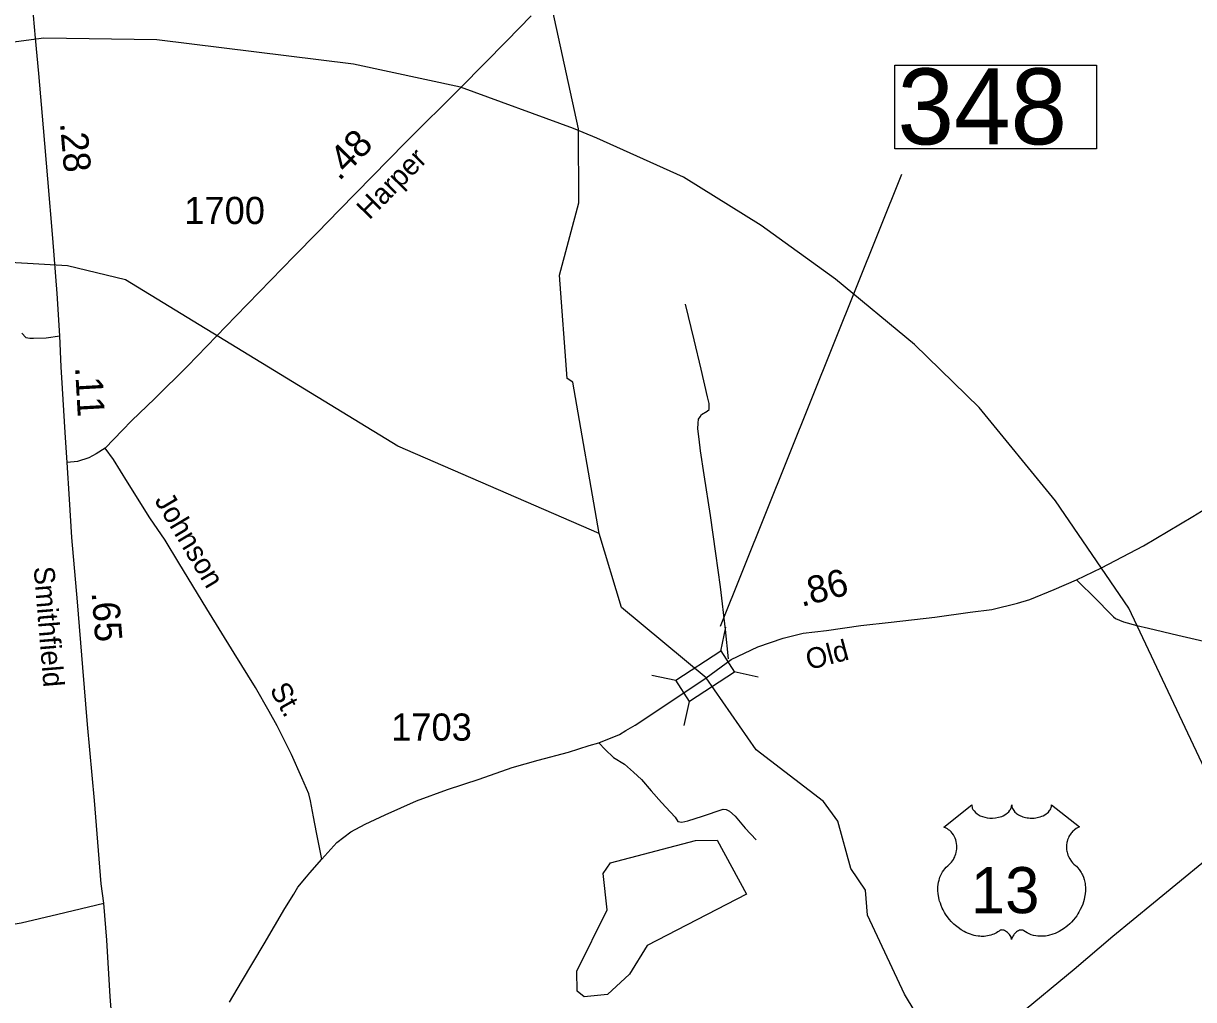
# Model space of a CAD drawing. Extents: x 2093524 to 2270757, y 289120 to 570408.
# Drawn here: x 2191918 to 2197310, y 548067 to 552563 of the extents above; entities that cross this region are included whole.
import ezdxf

# ---------------------------------------------------------------- set-up
doc = ezdxf.new("R2010")
doc.units = 0
for name, color, linetype in [('Exist Boundary Political City Limit New', 7, 'Continuous'), ('Exist Hydrographic Creek Single Shore', 7, 'Continuous'), ('Exist Hydrographic Misc Water Feature', 7, 'Continuous'), ('Exist Road Non-System Type 51', 7, 'Continuous'), ('Exist Road Non-System Type 51 Label', 7, 'Continuous'), ('Exist Road Primary US Attributed', 7, 'Continuous'), ('Exist Road Primary US Label', 7, 'Continuous'), ('Exist Road Primary US Mileage Hundredths English Label', 7, 'Continuous'), ('Exist Road Primary US Shield CELL', 7, 'Continuous'), ('Exist Road Primary US Shield Number Label', 7, 'Continuous'), ('Exist Road Secondary Mileage Hundredths English Label', 7, 'Continuous'), ('Exist Road Secondary Structure Standard Bridge CELL', 7, 'Continuous'), ('Exist Road Secondary Structure Standard Bridge Number Label', 7, 'Continuous'), ('Exist Road Secondary Type 51 Attributed', 7, 'Continuous'), ('Exist Road Secondary Type 51 Label', 7, 'Continuous'), ('Exist Road Secondary Type 51 Number Label', 7, 'Continuous'), ('Map Preparation Boundary City Limit Buffer Line', 7, 'Continuous')]:
    doc.layers.add(name, color=color, linetype=linetype)

msp = doc.modelspace()

# ---------------------------------------------------------------- linework, layer by layer
at = {"layer": 'Exist Boundary Political City Limit New'}
msp.add_lwpolyline([(2197387.8, 549073.2), (2197011.8, 549870), (2196674.5, 550364.5), (2196322, 550793.7), (2196024, 551084.2), (2195660.5, 551385.7), (2195318.5, 551632.4), (2194959.2, 551854.4), (2194560.2, 552035.4), (2194453.8, 552078.9), (2193932.8, 552270), (2193439.2, 552376.1), (2192532.5, 552488.4), (2192012, 552494.7), (2191581.8, 552438.4)], dxfattribs=at)
at = {"layer": 'Exist Hydrographic Creek Single Shore'}
for points in [[(2194571.6, 550213), (2194449.6, 550910.8), (2194424.5, 550927.7), (2194388.5, 551404.1), (2194477.4, 551736.8), (2194475.6, 552078), (2194217.4, 553260.8), (2194115.5, 553567.9), (2193999.5, 554659.2), (2193947.6, 554824.2), (2193737.4, 555189.3), (2193342.5, 555594.2), (2193216.8, 555734.1)], [(2195064.5, 549549.2), (2194673.5, 549873.1), (2194571.6, 550213)], [(2196586.6, 546629.9), (2196339.5, 547494.2), (2195977.6, 548092), (2195807.6, 548456.1), (2195798.6, 548571.2), (2195731.5, 548670.9), (2195671.5, 548888.6), (2195604.6, 548978.5), (2195294.6, 549217.7), (2195064.5, 549549.2)]]:
    msp.add_lwpolyline(points, dxfattribs=at)
at = {"layer": 'Exist Hydrographic Misc Water Feature'}
for points in [[(2194571.6, 550213), (2193643.5, 550615.5), (2192389.4, 551382), (2192122.4, 551446.5), (2191247.5, 551496.9), (2190838.4, 551613.4), (2190570.4, 551727), (2190142.4, 552165.4), (2190015.5, 552499.3), (2190014.5, 552738.8), (2190079.5, 552914.5), (2190426.4, 553317.6), (2190601.3, 553343.5), (2190884.5, 553321.4), (2191076.4, 553337.3), (2191133.5, 553421.4), (2191124.4, 553631.5), (2191081.4, 553704.5), (2190855.4, 553928.8), (2190160.5, 554497.2), (2190087.5, 554675.3)], [(2194502.5, 548079), (2194469.4, 548106), (2194468.4, 548197.8), (2194608.5, 548480.3), (2194590.4, 548648), (2194623.4, 548696.5), (2195014.5, 548800.2), (2195114.5, 548801.4), (2195249.5, 548552.7), (2194792.6, 548315.9), (2194710.6, 548183.1), (2194610.5, 548090), (2194502.5, 548079)]]:
    msp.add_lwpolyline(points, dxfattribs=at)
at = {"layer": 'Exist Road Non-System Type 51'}
for points in [[(2195166.5, 549635.7), (2195153.6, 549771.5), (2195130.2, 549967.4), (2195109.3, 550121.1), (2195084, 550296.8), (2195054.6, 550484.6), (2195038.1, 550594.5), (2195031.6, 550648.4), (2195025.3, 550696.3), (2195027, 550722.3), (2195029, 550740.4), (2195036.8, 550750.5), (2195042.9, 550762.3), (2195068.7, 550776.6), (2195078.7, 550784.6), (2195078.5, 550796.6), (2195078.5, 550812.6), (2195070.3, 550842.6), (2195041.5, 550970.3), (2195008.4, 551106.1), (2194969.3, 551269.7)], [(2193293.7, 548713.1), (2193268.8, 548837), (2193254.4, 548908.9), (2193241.9, 548982.7), (2193233.6, 549014.7), (2193201.1, 549088.3), (2193154.4, 549196), (2193087.5, 549327.6), (2193051.1, 549393.3), (2192988.3, 549504.7), (2192889.3, 549662.1), (2192763.9, 549867.2), (2192634.6, 550078.1), (2192571.7, 550183.6), (2192501.2, 550285.2), (2192398, 550450.2), (2192333.5, 550553.9), (2192295, 550607.5)], [(2196771.3, 550000.6), (2196864, 549907.4), (2196922.3, 549847.8), (2196940.4, 549829.8), (2196950.6, 549822), (2196986.7, 549806.3), (2197049.3, 549790.5), (2197102.7, 549777), (2197237, 549746.1), (2197463.1, 549693.5), (2197641.4, 549650.7), (2197693.4, 549633.3), (2197723.6, 549631.5), (2197733.6, 549623.5), (2197741.7, 549615.5), (2197745.9, 549587.6), (2197754.4, 549493.7), (2197758.9, 549439.8), (2197763, 549415.7), (2197763.3, 549371.7), (2197759.4, 549337.8), (2197754.3, 549239.7), (2197754.8, 549147.8), (2197757.7, 549033.9)], [(2194569.4, 549249.9), (2194599.6, 549218.1), (2194637.8, 549182.3), (2194688.2, 549150.7), (2194730.2, 549115), (2194766.6, 549081.3), (2194810.9, 549027.6), (2194859.2, 548973.9), (2194899.5, 548930.3), (2194921.6, 548906.4), (2194933.8, 548886.4), (2194951.7, 548884.6), (2194979.7, 548890.9), (2195047.6, 548911.3), (2195143.3, 548943.9), (2195157.2, 548942.1), (2195171.3, 548934.2), (2195197.4, 548912.3), (2195243.9, 548856.5), (2195294.2, 548802.9)], [(2188805.7, 548692.2), (2189145.6, 548692.5), (2189475.5, 548682.8), (2189785.4, 548679), (2190135.2, 548683.3), (2190391, 548687.2), (2190692.8, 548683.3), (2190942.8, 548683), (2191141, 548628.4), (2191429.9, 548514.4), (2191788.5, 548401), (2191908.2, 548419.8), (2192077.8, 548461), (2192289.4, 548510.3)]]:
    msp.add_lwpolyline(points, dxfattribs=at)
at = {"layer": 'Exist Road Primary US Attributed'}
for points in [[(2192085.6, 551123.8), (2192074.2, 551319.7), (2192054.5, 551573.5), (2192030.7, 551847.1), (2192011, 552083), (2191989.3, 552332.6), (2191974.9, 552495.1), (2191965.5, 552600.4), (2191943.5, 552896.2), (2191919.5, 553155.8), (2191899.9, 553391.6), (2191871.6, 553731.3), (2191849.8, 554017), (2191823.8, 554286.7), (2191795.6, 554624.4), (2191788.9, 554726.3), (2191779.8, 554888.2), (2191757.3, 555258.5)], [(2192119.6, 550540.4), (2192110.6, 550678.2), (2192099.2, 550882.1), (2192092.6, 550982.1), (2192085.6, 551123.8)], [(2192348.3, 547219.4), (2192351.4, 547363.3), (2192348.5, 547489.1), (2192347.9, 547575.1), (2192340.4, 547807), (2192318.5, 548080.8), (2192302.5, 548340.4), (2192289.4, 548510.3), (2192276.8, 548600.3), (2192246.2, 548983.8), (2192213.8, 549333.4), (2192192, 549597.2), (2192167.9, 549899), (2192141.9, 550194.6), (2192130.6, 550372.4), (2192119.6, 550540.4)], [(2194312.4, 546168.2), (2194827.5, 546614.8), (2194968.7, 546733.6), (2195169.4, 546890.9), (2195324.6, 547011.9), (2195602.8, 547241.7), (2195964.7, 547546.1), (2196246.9, 547779.9), (2196503.2, 547995.7), (2196759.6, 548207.3), (2196938.6, 548358.4), (2197125.5, 548511.8), (2197476.9, 548801.2)]]:
    msp.add_lwpolyline(points, dxfattribs=at)
at = {"layer": 'Exist Road Primary US Shield CELL'}
msp.add_lwpolyline([(2196288.1, 548964), (2196288.4, 548958.7), (2196289.7, 548952.4), (2196290.7, 548949.1), (2196293.6, 548942.9), (2196298.5, 548935.5), (2196305.3, 548928.3), (2196313, 548922), (2196318.1, 548918.7), (2196326.9, 548913.9), (2196336.9, 548909.8), (2196347.9, 548906.6), (2196359.3, 548904.3), (2196371.6, 548902.9), (2196383.9, 548902.7), (2196397.1, 548903.7), (2196411.7, 548906.5), (2196418.4, 548908.2), (2196425.9, 548910.8), (2196432.9, 548913.7), (2196440.6, 548917.8), (2196446.7, 548921.8), (2196451.6, 548925.3), (2196458.4, 548931.8), (2196463.8, 548938.6), (2196466.1, 548942.4), (2196468.1, 548946), (2196470.8, 548953.8), (2196471.5, 548957.2), (2196472.1, 548964.3), (2196472.5, 548958.3), (2196473.1, 548954.6), (2196474.1, 548950.9), (2196475.6, 548947.1), (2196478.4, 548941.6), (2196481.4, 548937), (2196487.2, 548930.3), (2196490.7, 548926.9), (2196494, 548924.3), (2196502.7, 548918.3), (2196512.9, 548913.1), (2196517.9, 548910.9), (2196523.1, 548909.1), (2196529.6, 548907.1), (2196536.4, 548905.5), (2196543.1, 548904.4), (2196549.9, 548903.4), (2196556.9, 548902.8), (2196562.6, 548902.7), (2196569.6, 548902.8), (2196576, 548903.1), (2196582.7, 548903.9), (2196589.9, 548905.1), (2196595.8, 548906.4), (2196603.5, 548908.5), (2196610.5, 548911), (2196616.7, 548913.6), (2196624.7, 548917.8), (2196631.1, 548921.8), (2196635.8, 548925.6), (2196641.4, 548930.8), (2196646.8, 548937), (2196649.9, 548941.4), (2196652.1, 548946.1), (2196654.1, 548950.9), (2196655.4, 548956.1), (2196656, 548960.6), (2196656.1, 548964.4), (2196784.7, 548862), (2196781.7, 548860.8), (2196774.7, 548857.4), (2196769.1, 548854.1), (2196760.3, 548847.9), (2196756.5, 548844.5), (2196752.7, 548840.9), (2196749.2, 548837.1), (2196746.1, 548833.5), (2196742.4, 548828.4), (2196739.1, 548823.2), (2196735.8, 548817.5), (2196733.4, 548812.6), (2196729.5, 548802.2), (2196727.6, 548795.7), (2196726.3, 548790.2), (2196724.8, 548778.7), (2196724.4, 548773.2), (2196724.4, 548767.8), (2196724.8, 548762.1), (2196725.3, 548756.6), (2196726.3, 548750.9), (2196727.2, 548745.9), (2196728.8, 548739.8), (2196731.1, 548732.6), (2196733.9, 548725.7), (2196739.8, 548714.5), (2196747.3, 548703.2), (2196752.7, 548696.8), (2196758, 548691.3), (2196766, 548684.6), (2196770.2, 548680.8), (2196775.2, 548675.9), (2196783.2, 548666.5), (2196786.5, 548662.1), (2196789.8, 548657.2), (2196792.8, 548652.1), (2196795.9, 548646.6), (2196798.3, 548641.8), (2196802.8, 548630.8), (2196806.1, 548620.1), (2196807.6, 548614.5), (2196810, 548601.9), (2196811, 548595.6), (2196811.9, 548583.3), (2196812, 548568.4), (2196810.8, 548554.3), (2196808.2, 548537.8), (2196806, 548527.9), (2196802.6, 548516.4), (2196799.3, 548506.5), (2196793.4, 548491.8), (2196788.2, 548481.2), (2196781.5, 548468.7), (2196776.9, 548461.2), (2196771.5, 548453.2), (2196764.7, 548443.9), (2196756.8, 548434), (2196747.3, 548423.6), (2196739.6, 548415.9), (2196729.6, 548407), (2196723.5, 548401.9), (2196714.9, 548395.4), (2196703, 548387.5), (2196691.3, 548380.7), (2196681.4, 548375.6), (2196672.6, 548371.8), (2196661.2, 548367.5), (2196642.2, 548362.3), (2196635.3, 548360.8), (2196627.1, 548359.6), (2196619.4, 548358.9), (2196612, 548358.4), (2196602, 548358.4), (2196592, 548359.2), (2196582.6, 548360.5), (2196572.8, 548362.6), (2196562.5, 548365.6), (2196553.2, 548369.3), (2196543.8, 548373.9), (2196527.9, 548383.9), (2196523.3, 548386.4), (2196520.7, 548387), (2196514.6, 548387.3), (2196508.8, 548386.1), (2196502.9, 548383.8), (2196499.3, 548381.9), (2196494.6, 548378.8), (2196490.9, 548375.9), (2196486.5, 548371.7), (2196483.5, 548368.2), (2196481.2, 548365.5), (2196476.7, 548358.4), (2196475.1, 548355.1), (2196473.4, 548350.7), (2196471.9, 548344.3), (2196469.9, 548352.4), (2196467.6, 548357.7), (2196464.8, 548362.3), (2196462, 548366.3), (2196457.5, 548371.5), (2196453.5, 548375.3), (2196448.6, 548379.3), (2196443.4, 548382.4), (2196439.3, 548384.5), (2196435.5, 548386), (2196430.9, 548387.1), (2196427.1, 548387.4), (2196424, 548387.3), (2196419.7, 548386.4), (2196413.9, 548382.2), (2196408.4, 548378.4), (2196402.4, 548374.7), (2196395.2, 548370.9), (2196390, 548368.4), (2196383.8, 548366), (2196376.5, 548363.6), (2196368.6, 548361.5), (2196360.4, 548359.9), (2196353.3, 548358.8), (2196345.6, 548358.1), (2196338.7, 548357.9), (2196331.5, 548357.9), (2196324.7, 548358.5), (2196316.9, 548359.2), (2196307.2, 548360.6), (2196299.1, 548362.4), (2196290.6, 548364.7), (2196281.9, 548367.4), (2196272.6, 548371), (2196260.9, 548376.1), (2196252.7, 548380.3), (2196239.9, 548387.7), (2196224.9, 548398.1), (2196213.5, 548407.3), (2196205.2, 548414.8), (2196193, 548427.2), (2196185.8, 548435.4), (2196174.5, 548450), (2196167.3, 548460.5), (2196162.6, 548468.3), (2196155.8, 548480.7), (2196152, 548488.6), (2196147.2, 548500), (2196143.3, 548510.4), (2196140.2, 548520.2), (2196138.4, 548526.6), (2196136, 548537.6), (2196134.5, 548545.4), (2196133.1, 548556.1), (2196132.3, 548567.4), (2196132.1, 548577.8), (2196132.4, 548586.5), (2196133.4, 548596.6), (2196135.1, 548607.3), (2196137.2, 548616.5), (2196139, 548623.1), (2196141.7, 548631.2), (2196145.4, 548640.1), (2196149.6, 548648.6), (2196153.7, 548655.7), (2196158.8, 548663.3), (2196163.8, 548669.7), (2196170.3, 548676.9), (2196177.2, 548683.4), (2196183.4, 548688.5), (2196190.9, 548695.8), (2196194.8, 548700.2), (2196199.4, 548706.3), (2196203.2, 548712), (2196206.1, 548717.1), (2196210, 548724.6), (2196212.4, 548730.3), (2196215.3, 548738.9), (2196216.8, 548745), (2196218.3, 548752.8), (2196219.3, 548760.2), (2196219.7, 548769.4), (2196219.5, 548777), (2196218.5, 548785.9), (2196216.8, 548794.4), (2196214.8, 548801.9), (2196211.6, 548810.4), (2196208.7, 548816.6), (2196203.8, 548825), (2196198.3, 548832.9), (2196192.6, 548839.2), (2196186.9, 548844.9), (2196181.5, 548849.2), (2196176.3, 548852.9), (2196169.7, 548856.9), (2196163.4, 548860), (2196159.5, 548861.6)], close=True, dxfattribs=at)
at = {"layer": 'Exist Road Secondary Structure Standard Bridge CELL'}
for p, q in [((2195132.2, 549672.3), (2195155.7, 549783)), ((2194813.3, 549561.3), (2194924, 549537.8)), ((2195193.8, 549577.4), (2195304.5, 549553.8)), ((2194963.5, 549329.9), (2194987, 549440.6))]:
    msp.add_line(p, q, dxfattribs=at)
msp.add_lwpolyline([(2194924, 549537.8), (2195131.9, 549672.8), (2195194.9, 549575.6), (2194987, 549440.6)], close=True, dxfattribs=at)
at = {"layer": 'Exist Road Secondary Structure Standard Bridge Number Label'}
msp.add_line((2195130.2, 549786.8), (2195965.8, 551868.6), dxfattribs=at)
msp.add_lwpolyline([(2195933.5, 552370.4), (2196862.5, 552370.4), (2196862.5, 551986.3), (2195933.5, 551986.3)], close=True, dxfattribs=at)
at = {"layer": 'Exist Road Secondary Type 51 Attributed'}
for points in [[(2194258.5, 552598.3), (2194145.2, 552483.5), (2193935.6, 552269), (2193678.7, 552014.6), (2193373, 551702.4), (2193273.8, 551599.9), (2193166.6, 551491.2), (2192896.5, 551215.4), (2192674.3, 550983.9), (2192523.3, 550835), (2192416.1, 550732.4), (2192374.4, 550690), (2192295, 550607.5), (2192253.2, 550581.3), (2192219.3, 550563), (2192167.5, 550544.6), (2192119.6, 550540.4)], [(2191911.5, 551136.7), (2191929.7, 551116.7), (2191947.7, 551112.9), (2191965.7, 551113), (2192023.7, 551115.4), (2192085.6, 551123.8)], [(2195064.5, 549549.2), (2195179.9, 549632.7), (2195301.8, 549692), (2195418.9, 549732.1), (2195511.9, 549754.6), (2195619.4, 549766.7), (2195777.2, 549789.9), (2195917.1, 549804.9), (2196118.7, 549828.2), (2196280.6, 549851.4), (2196380.4, 549863.9), (2196498.1, 549892.8), (2196556.1, 549909.2), (2196667.8, 549955.9), (2196771.3, 550000.6), (2196885.3, 550055.6), (2197080.1, 550156.7), (2197307.2, 550292.3), (2197546, 550439.9)], [(2192868.4, 548054.5), (2192923.7, 548148.9), (2193028.4, 548323.6), (2193123.3, 548486), (2193164.8, 548552.4), (2193182.7, 548584.4), (2193222.2, 548632.8), (2193238.2, 548650.9), (2193293.7, 548713.1), (2193363.2, 548789.7), (2193426.8, 548840), (2193493.4, 548875.1), (2193585, 548917.8), (2193729.6, 548982.1), (2193873.2, 549035.2), (2194018.7, 549082), (2194170.4, 549135.1), (2194290.1, 549169.9), (2194429.8, 549206.9), (2194525.6, 549237.5), (2194569.4, 549249.9), (2194665.2, 549288.5), (2194694.9, 549306.7), (2194736.8, 549330.9), (2194846.4, 549403.2), (2195064.5, 549549.2)]]:
    msp.add_lwpolyline(points, dxfattribs=at)
at = {"layer": 'Map Preparation Boundary City Limit Buffer Line'}
msp.add_lwpolyline([(2197387.8, 549073.2), (2197011.8, 549870), (2196674.5, 550364.5), (2196322, 550793.7), (2196024, 551084.2), (2195660.5, 551385.7), (2195318.5, 551632.4), (2194959.2, 551854.4), (2194560.2, 552035.4), (2194453.8, 552078.9), (2193932.8, 552270), (2193439.2, 552376.1), (2192532.5, 552488.4), (2192012, 552494.7), (2191581.8, 552438.4)], dxfattribs=at)

# ---------------------------------------------------------------- texts
at = {"layer": 'Exist Road Non-System Type 51 Label'}
for s, rotation, p in [('Johnson', 300.8042, (2192520.2, 550366.2)), ('St.', 298.989, (2193050.9, 549495.3))]:
    msp.add_text(s, height=95, rotation=rotation, dxfattribs=at).set_placement(p)
at = {"layer": 'Exist Road Primary US Label'}
msp.add_text('Smithfield', height=95, rotation=274.7236, dxfattribs=at).set_placement((2191965.6, 550058.7))
at = {"layer": 'Exist Road Primary US Mileage Hundredths English Label'}
for s, rotation, p in [('.28', 274.9721, (2192086.7, 552104.3)), ('.11', 273.2004, (2192156.4, 550979.7)), ('.65', 274.5621, (2192232.4, 549941.8))]:
    msp.add_text(s, height=125, rotation=rotation, dxfattribs=at).set_placement(p)
at = {"layer": 'Exist Road Primary US Shield Number Label'}
msp.add_text('13', height=212.5, dxfattribs=at).set_placement((2196283.8, 548464.7))
at = {"layer": 'Exist Road Secondary Mileage Hundredths English Label'}
for s, rotation, p in [('.48', 45.5981, (2193373.8, 551833.8)), ('.86', 14.8335, (2195503.7, 549875.1))]:
    msp.add_text(s, height=125, rotation=rotation, dxfattribs=at).set_placement(p)
at = {"layer": 'Exist Road Secondary Structure Standard Bridge Number Label'}
msp.add_text('348', height=350, dxfattribs=at).set_placement((2195946, 552006.1))
at = {"layer": 'Exist Road Secondary Type 51 Label'}
for s, rotation, p in [('Harper', 45.6023, (2193512.1, 551654.9)), ('Old', 14.8335, (2195537.5, 549584.2))]:
    msp.add_text(s, height=95, rotation=rotation, dxfattribs=at).set_placement(p)
at = {"layer": 'Exist Road Secondary Type 51 Number Label'}
for s, p in [('1700', (2192659.6, 551639.3)), ('1703', (2193612.8, 549259.6))]:
    msp.add_text(s, height=125, dxfattribs=at).set_placement(p)

doc.saveas('drawing.dxf')
